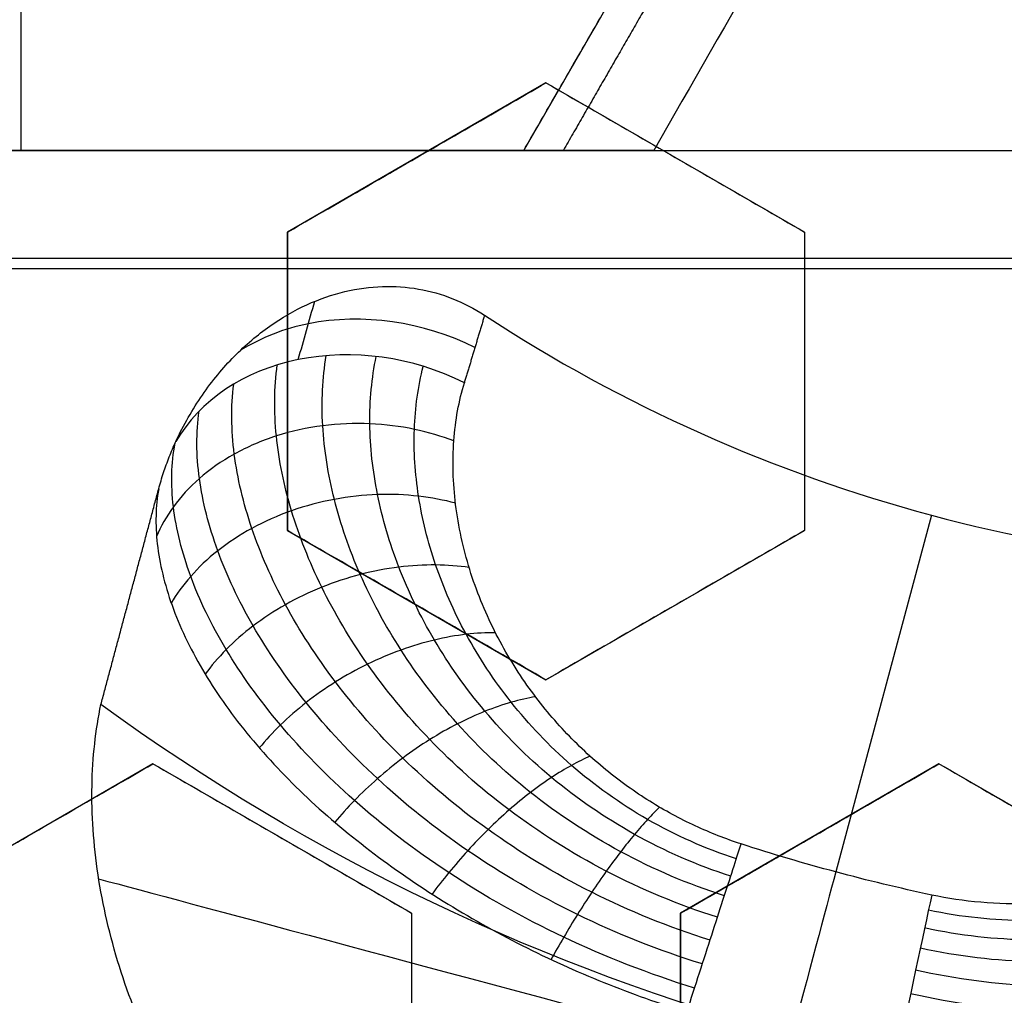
# Model space of a CAD drawing. Header units: centimetres. Extents: x -10 to 8.9, y -34.1 to -8.
# Tile 300 of 656: x -6.6719 to -6.5804, y -33.3884 to -33.2979. Entities that reach past the tile are written whole.
import ezdxf

# ---------------------------------------------------------------- set-up
doc = ezdxf.new("R2010")
doc.units = ezdxf.units.CM
doc.layers.add('Default', color=7, linetype='Continuous', true_color=0x000000)

msp = doc.modelspace()

# ---------------------------------------------------------------- linework, layer by layer
at = {"layer": 'Default'}
for p, q in [((-6.67176120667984, -33.2175, -1.065), (-6.67176120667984, -33.31, -1.065)), ((-6.6250555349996, -33.3100000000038, -1.0759003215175), (-6.603900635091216, -33.27335863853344, -1.0759003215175)), ((-6.622999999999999, -33.30372689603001, 0.3023989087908), (-6.646999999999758, -33.31758330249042, 0.3023989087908)), ((-6.599, -33.31758330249, 0.30724624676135), (-6.62299999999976, -33.30372689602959, 0.30724624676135)), ((-6.960094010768, -33.31, -1.236260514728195), (-6.139905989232, -33.31, -1.236260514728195)), ((-6.634999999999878, -33.31065509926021, 0.275828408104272), (-6.634999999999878, -33.31065509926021, 0.3290372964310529)), ((-6.61099999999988, -33.31065509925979, 0.2807792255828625), (-6.61099999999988, -33.31065509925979, 0.3339881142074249)), ((-6.647, -33.31758330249, 0.2937037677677), (-6.647, -33.34529611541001, 0.2937037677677)), ((-6.599, -33.31758330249, 0.3023989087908), (-6.599, -33.34529611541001, 0.3023989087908)), ((-6.647, -33.33143970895, 0.2671809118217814), (-6.647, -33.33143970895, 0.320389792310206)), ((-6.599, -33.33143970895, 0.2758284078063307), (-6.599, -33.33143970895, 0.3290372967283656)), ((-6.587208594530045, -33.34386436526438, 0.1624999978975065), (-6.596083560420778, -33.37698618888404, 0.2114715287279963)), ((-6.646999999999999, -33.34529611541, 0.2898143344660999), (-6.62300000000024, -33.35915252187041, 0.2898143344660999)), ((-6.623000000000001, -33.35915252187, 0.2937037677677), (-6.599000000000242, -33.34529611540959, 0.2937037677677)), ((-6.63500000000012, -33.35222431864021, 0.2633086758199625), (-6.63500000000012, -33.35222431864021, 0.316517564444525)), ((-6.611000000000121, -33.35222431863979, 0.26718090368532), (-6.611000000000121, -33.35222431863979, 0.3203898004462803)), ((-6.6595, -33.36694675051, 0.2760389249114), (-6.683499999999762, -33.38080315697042, 0.2760389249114)), ((-6.635500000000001, -33.38080315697, 0.28072771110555), (-6.659499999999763, -33.36694675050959, 0.28072771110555)), ((-6.586499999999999, -33.36694675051, 0.2877418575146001), (-6.610499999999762, -33.38080315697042, 0.2877418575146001)), ((-6.562500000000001, -33.38080315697, 0.28950257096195), (-6.586499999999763, -33.36694675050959, 0.28950257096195)), ((-6.67149999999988, -33.37387495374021, 0.2494629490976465), (-6.67149999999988, -33.37387495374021, 0.3026718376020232)), ((-6.647499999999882, -33.37387495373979, 0.2542094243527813), (-6.647499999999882, -33.37387495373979, 0.3074183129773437)), ((-6.598499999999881, -33.37387495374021, 0.2612335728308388), (-6.598499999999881, -33.37387495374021, 0.3144424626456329)), ((-6.6355, -33.38080315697, 0.2760389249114), (-6.6355, -33.40851596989, 0.2760389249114)), ((-6.610500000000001, -33.38080315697, 0.2793142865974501), (-6.610500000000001, -33.40851596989, 0.2793142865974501))]:
    msp.add_line(p, q, dxfattribs=at)
for centre, radius, start, end in [((-6.550000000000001, -33.20500000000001, -0.5848749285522), 0.7584500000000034, 266.2822684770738, 72.04110918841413), ((-6.550000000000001, -33.20500000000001, 0.45), 0.6000000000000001, 90, 270), ((-6.550000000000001, -33.20500000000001, 0.17875), 0.6075000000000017, 180, 0), ((-6.550000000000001, -33.20500000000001, -1.230490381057), 0.6075000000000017, 180, 0), ((-6.550000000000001, -33.20500000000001, 0.1782088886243), 0.55, 180, 0), ((-6.550000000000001, -33.20500000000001, 0.195), 0.55, 180, 0)]:
    msp.add_arc(centre, radius, start, end, dxfattribs=at)
at = {"layer": 'Default', "extrusion": (0, 0, -1)}
for centre, radius, start, end in [((6.550000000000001, -33.20500000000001, -0.35), 0.6000000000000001, 270, 90), ((6.550000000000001, -33.20500000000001, -0.4), 0.6000000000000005, 270, 90), ((6.550000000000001, -33.20500000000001, -0.1625), 0.6075000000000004, 180, 0), ((6.550000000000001, -33.20500000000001, -0.195), 0.6075000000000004, 180, 0), ((6.550000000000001, -33.20500000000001, 1.220980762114), 0.6075, 180, 0), ((6.550000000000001, -33.20500000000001, 1.24), 0.6075000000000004, 180, 0), ((6.550000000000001, -33.20500000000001, -0.18660444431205), 0.5500000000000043, 180, 0), ((6.55000000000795, -33.20500000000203, -0.1625), 0.1937629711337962, 263.8385486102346, 306.1614513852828), ((6.549999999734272, -33.20499999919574, -0.2114715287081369), 0.1780532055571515, 282.0520160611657, 287.9480649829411)]:
    msp.add_arc(centre, radius, start, end, dxfattribs=at)
at = {"layer": 'Default', "extrusion": (1.379857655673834e-06, 1.228458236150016e-16, -0.9999999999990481)}
msp.add_arc((6.549999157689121, -33.20500000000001, 0.534870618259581), 0.7584484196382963, 180, 287.9998757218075, dxfattribs=at)
at = {"layer": 'Default', "extrusion": (0, -1, 0)}
for centre, radius, start, end in [((-6.550000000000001, -0.1450000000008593, 33.31), 1.184430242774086, 249.7426523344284, 290.2573476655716), ((-6.550000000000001, -0.145, 33.31), 1.184430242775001, 249.7426523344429, 290.2573476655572), ((-6.550000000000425, -0.1449999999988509, 33.32), 1.194430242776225, 249.7426523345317, 290.2573476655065), ((-6.549999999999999, -0.1449999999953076, 33.32096638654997), 1.194383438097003, 249.7426523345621, 290.2573476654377)]:
    msp.add_arc(centre, radius, start, end, dxfattribs=at)
at = {"layer": 'Default', "extrusion": (0, 1, 0)}
msp.add_arc((6.549999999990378, -2.30999998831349, -33.31), 1.214999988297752, 87.02824265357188, 92.97175734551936, dxfattribs=at)
at = {"layer": 'Default', "extrusion": (1.790638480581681e-07, -3.210057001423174e-06, 0.9999999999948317)}
msp.add_arc((-6.549999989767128, -33.20500018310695, 0.1626058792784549), 0.143762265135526, 236.8070786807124, 273.192772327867, dxfattribs=at)
at = {"layer": 'Default', "extrusion": (-0.1531630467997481, -0.571612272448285, 0.8061020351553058)}
msp.add_arc((2.217272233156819, -27.25440010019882, 20.20651816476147), 0.01999999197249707, 75.75365688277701, 167.8056694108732, dxfattribs=at)
at = {"layer": 'Default', "extrusion": (0.9659258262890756, -0.2588190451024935, 0)}
msp.add_arc((-33.96326805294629, 0.2, 2.267272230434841), 0.02, 35.00000000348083, 89.99999998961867, dxfattribs=at)
at = {"layer": 'Default', "extrusion": (0.258819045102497, 0.9659258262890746, 0)}
msp.add_arc((-2.257272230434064, 0.16, -33.9652286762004), 0.06000000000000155, 21.1372301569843, 90, dxfattribs=at)
at = {"layer": 'Default', "extrusion": (0.9779639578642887, -0.2087737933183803, 1.848972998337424e-05)}
msp.add_arc((-34.03519781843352, 0.1999902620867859, 0.526669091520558), 0.01999999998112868, 34.99999996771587, 90.00000000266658, dxfattribs=at)
at = {"layer": 'Default'}
for points, degree in [([(-5.802878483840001, -33.37034595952, -0.8200002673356), (-5.797609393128, -33.35006248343, -0.8200002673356), (-5.788748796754, -33.30907971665, -0.8199998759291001), (-5.780540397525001, -33.24636207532, -0.8200000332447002), (-5.777589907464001, -33.18277300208, -0.8199999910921), (-5.779858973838, -33.11864828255, -0.8200000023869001), (-5.787447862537, -33.05453951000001, -0.8199999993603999), (-5.800266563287, -32.99143194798, -0.8200000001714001), (-5.818203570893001, -32.92965347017, -0.8199999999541), (-5.841192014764, -32.86947862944, -0.8200000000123), (-5.869027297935, -32.81144395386, -0.8199999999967), (-5.901595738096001, -32.75581332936, -0.8200000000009), (-5.938499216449, -32.70322512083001, -0.8199999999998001), (-5.979707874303, -32.65370809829, -0.8200000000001), (-6.025110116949, -32.60746038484, -0.82), (-6.074537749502, -32.56462435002, -0.82), (-6.127655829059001, -32.5257214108, -0.82), (-6.183698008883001, -32.49134705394, -0.82), (-6.242318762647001, -32.46168134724, -0.82), (-6.303203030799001, -32.43688780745, -0.82), (-6.365872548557, -32.41716482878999, -0.82), (-6.429851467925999, -32.40263767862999, -0.82), (-6.495110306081, -32.39332528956, -0.82), (-6.561443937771, -32.38940486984, -0.82), (-6.628260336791, -32.39089598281, -0.82), (-6.672731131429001, -32.39550066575, -0.82), (-6.694977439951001, -32.39873070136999, -0.82)], 3), ([(-7.269642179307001, -32.81358746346, -0.82), (-7.279487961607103, -32.83327103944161, -0.8199999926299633), (-7.297511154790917, -32.87327300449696, -0.819999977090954), (-7.319640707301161, -32.93527934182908, -0.8199999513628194), (-7.336712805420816, -32.99891850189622, -0.8199999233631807), (-7.348607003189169, -33.06377393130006, -0.8199998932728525), (-7.355221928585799, -33.12938643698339, -0.8199998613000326), (-7.356527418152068, -33.19493271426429, -0.819999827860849), (-7.352600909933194, -33.2597045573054, -0.8199997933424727), (-7.343474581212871, -33.32349793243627, -0.819999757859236), (-7.329190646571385, -33.38652092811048, -0.8199997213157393), (-7.309617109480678, -33.44876686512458, -0.8199996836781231), (-7.284964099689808, -33.50924977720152, -0.8199996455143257), (-7.255558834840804, -33.56725719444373, -0.8199996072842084), (-7.221786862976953, -33.62225640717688, -0.819999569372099), (-7.183730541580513, -33.67428672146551, -0.8199995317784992), (-7.141344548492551, -33.7232884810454, -0.8199994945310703), (-7.09557043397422, -33.76828168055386, -0.8199994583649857), (-7.046466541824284, -33.80917938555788, -0.8199994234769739), (-6.994690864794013, -33.84552716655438, -0.8199993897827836), (-6.940255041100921, -33.87747145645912, -0.8199993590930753), (-6.883228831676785, -33.90493912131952, -0.8199993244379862), (-6.824213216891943, -33.9276263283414, -0.8199993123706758), (-6.76349442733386, -33.94542969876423, -0.8199992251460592), (-6.701581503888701, -33.95819754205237, -0.8199994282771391), (-6.659745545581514, -33.96331301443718, -0.819998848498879), (-6.638679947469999, -33.96504137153, -0.8199988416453)], 3), ([(-6.784376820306, -33.92632328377, -0.6348712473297), (-6.764656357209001, -33.93273073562, -0.6344490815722), (-6.724689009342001, -33.94393729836, -0.633599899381), (-6.663491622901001, -33.95576836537, -0.6322885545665), (-6.601787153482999, -33.96253013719, -0.6309937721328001), (-6.539536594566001, -33.96422791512, -0.6297057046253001), (-6.477460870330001, -33.96082753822, -0.6284103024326), (-6.415679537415, -33.95232918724, -0.6270910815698), (-6.35486998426, -33.93879804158, -0.6257683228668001), (-6.295545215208, -33.9203893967, -0.6244478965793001), (-6.237984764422, -33.8972257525, -0.623144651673), (-6.182427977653, -33.86939923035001, -0.6218537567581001), (-6.129272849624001, -33.83707727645, -0.6205564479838), (-6.079027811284, -33.80058233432, -0.6192530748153), (-6.031826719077, -33.76000954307, -0.6179600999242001), (-5.988101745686, -33.71569057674, -0.6166713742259), (-5.948216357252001, -33.66802508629, -0.6153674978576), (-5.912278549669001, -33.61713143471, -0.6140446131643), (-5.880633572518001, -33.56345166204, -0.6127228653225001), (-5.853541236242, -33.50744909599, -0.6114034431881), (-5.831165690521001, -33.449566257, -0.6101072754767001), (-5.813524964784, -33.38977936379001, -0.6088150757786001), (-5.800887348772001, -33.32893727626, -0.6075112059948), (-5.793258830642, -33.26727865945, -0.6062112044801), (-5.791549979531, -33.22577288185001, -0.6053463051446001), (-5.791549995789, -33.20499985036, -0.6049143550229)], 3), ([(-6.625055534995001, -33.31, -1.065), (-6.614478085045, -33.29167931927, -1.065), (-6.603900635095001, -33.27335863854, -1.065)], 2), ([(-6.625055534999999, -33.31000000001, -1.086800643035), (-6.618006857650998, -33.29779133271, -1.086418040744), (-6.610954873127, -33.28557693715, -1.086096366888), (-6.603900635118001, -33.27335863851, -1.085835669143)], 3), ([(-6.592007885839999, -33.27335863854, -1.095726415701), (-6.599004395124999, -33.28557668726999, -1.095968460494), (-6.605998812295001, -33.29779108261, -1.096270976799), (-6.612990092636, -33.31, -1.096633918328)], 3), ([(-6.647, -33.31758330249, 0.2710951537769), (-6.644095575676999, -33.31590643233, 0.2722475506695), (-6.638445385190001, -33.31264429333, 0.2744803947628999), (-6.630454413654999, -33.30803070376, 0.277609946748), (-6.625432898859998, -33.30513153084, 0.2795562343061), (-6.622999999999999, -33.30372689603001, 0.2804937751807)], 3), ([(-6.647, -33.31758330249, 0.3243040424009), (-6.644103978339, -33.31591128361, 0.3254531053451), (-6.638464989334, -33.31265561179, 0.3276815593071), (-6.630472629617, -33.30804122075, 0.3308117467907), (-6.625440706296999, -33.30513603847, 0.3327621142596), (-6.622999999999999, -33.30372689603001, 0.3337026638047)], 3), ([(-6.622999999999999, -33.30372689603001, 0.3337026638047), (-6.622999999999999, -33.30372689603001, 0.3070982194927), (-6.622999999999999, -33.30372689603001, 0.2804937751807)], 2), ([(-6.622999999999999, -33.30372689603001, 0.2804937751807), (-6.620335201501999, -33.30526541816, 0.2806201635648), (-6.615004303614, -33.30834321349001, 0.2807898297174), (-6.606995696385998, -33.31296698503, 0.2807898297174), (-6.601664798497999, -33.31604478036, 0.2806201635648), (-6.598999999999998, -33.31758330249, 0.2804937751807)], 3), ([(-6.622999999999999, -33.30372689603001, 0.3337026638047), (-6.620335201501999, -33.30526541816, 0.3338290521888), (-6.615004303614, -33.30834321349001, 0.333998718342), (-6.606995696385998, -33.31296698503, 0.333998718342), (-6.601664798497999, -33.31604478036, 0.3338290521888), (-6.598999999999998, -33.31758330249, 0.3337026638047)], 3), ([(-6.625055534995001, -33.31, -1.065), (-6.6679048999, -33.31, -1.065), (-6.710754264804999, -33.31, -1.065)], 2), ([(-6.612990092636, -33.31, -1.096633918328), (-6.613986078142, -33.31, -1.096685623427), (-6.615900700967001, -33.31, -1.09656738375), (-6.618592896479, -33.31, -1.095805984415), (-6.620933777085, -33.31, -1.094525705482), (-6.622769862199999, -33.31, -1.092885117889), (-6.624094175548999, -33.31, -1.090981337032), (-6.624879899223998, -33.31, -1.088928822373), (-6.625055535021, -33.31000000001, -1.087520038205), (-6.625055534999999, -33.31000000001, -1.086800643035)], 3), ([(-6.625055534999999, -33.31000000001, -1.086800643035), (-6.6250555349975, -33.310000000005, -1.0759003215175), (-6.625055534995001, -33.31, -1.065)], 2), ([(-6.647, -33.31758330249, 0.2710951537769), (-6.647, -33.31758330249, 0.2976995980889), (-6.647, -33.31758330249, 0.3243040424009)], 2), ([(-6.647, -33.34529611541, 0.2631034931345), (-6.647, -33.34191054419, 0.2641170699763), (-6.647, -33.33534384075, 0.2660591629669), (-6.647, -33.3261517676, 0.2687079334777), (-6.647, -33.32037580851, 0.2703251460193), (-6.647, -33.31758330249, 0.2710951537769)], 3), ([(-6.647, -33.34529611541, 0.3163123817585), (-6.647, -33.3419125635, 0.3173253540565), (-6.647, -33.33534841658, 0.3192667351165), (-6.647, -33.32614341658, 0.3219192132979), (-6.647, -33.32037215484, 0.3235350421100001), (-6.647, -33.31758330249, 0.3243040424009)], 3), ([(-6.598999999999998, -33.31758330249, 0.3337026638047), (-6.598999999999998, -33.31758330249, 0.3070982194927), (-6.598999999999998, -33.31758330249, 0.2804937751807)], 2), ([(-6.598999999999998, -33.31758330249, 0.2804937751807), (-6.598999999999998, -33.32040158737, 0.2795532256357), (-6.598999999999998, -33.32621195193, 0.2776028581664), (-6.598999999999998, -33.335440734, 0.2744726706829), (-6.598999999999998, -33.34195207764, 0.2722442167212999), (-6.598999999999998, -33.34529611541, 0.2710951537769)], 3), ([(-6.598999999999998, -33.31758330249, 0.3337026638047), (-6.598999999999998, -33.32039257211, 0.3327651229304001), (-6.598999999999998, -33.32619091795, 0.3308188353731), (-6.598999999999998, -33.33541809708, 0.3276892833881), (-6.598999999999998, -33.34194237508, 0.3254564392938), (-6.598999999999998, -33.34529611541, 0.3243040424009)], 3), ([(-6.657382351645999, -33.33704074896, 0.1625000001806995), (-6.656654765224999, -33.33547150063, 0.1625000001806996), (-6.655000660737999, -33.3326000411, 0.1624999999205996), (-6.652004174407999, -33.32898859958, 0.1625000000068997), (-6.648682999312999, -33.32618521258, 0.1625000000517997), (-6.645215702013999, -33.32420122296, 0.1624999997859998), (-6.641669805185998, -33.32298571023, 0.1625000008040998), (-6.638175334, -33.32252347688, 0.1624999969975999), (-6.634816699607, -33.32276148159, 0.1625000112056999), (-6.631625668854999, -33.32366266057, 0.1624999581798), (-6.629653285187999, -33.32468477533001, 0.1625000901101), (-6.628704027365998, -33.32530556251, 0.1625000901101)], 3), ([(-6.646008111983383, -33.32942551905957, 0.1700611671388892), (-6.645497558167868, -33.32762185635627, 0.1675405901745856), (-6.644987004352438, -33.32581819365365, 0.1650200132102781), (-6.644476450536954, -33.3240145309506, 0.1624994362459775)], 3), ([(-6.628704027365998, -33.32530556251, 0.1625000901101), (-6.629643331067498, -33.328437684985, 0.1669858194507), (-6.630582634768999, -33.33156980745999, 0.1714715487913)], 2), ([(-6.606426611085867, -33.37920037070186, 0.2164846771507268), (-6.609801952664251, -33.37813217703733, 0.2165011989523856), (-6.616273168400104, -33.37534411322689, 0.215734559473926), (-6.624717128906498, -33.36974367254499, 0.212589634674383), (-6.631466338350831, -33.36331815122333, 0.2079025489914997), (-6.636708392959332, -33.35640447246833, 0.2020270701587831), (-6.640479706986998, -33.34936933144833, 0.1953017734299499), (-6.642874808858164, -33.34237522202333, 0.1878553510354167), (-6.64396758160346, -33.33550818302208, 0.1797009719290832), (-6.643764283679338, -33.33113968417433, 0.1738302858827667), (-6.643413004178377, -33.32905680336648, 0.1708157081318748)], 3), ([(-6.607072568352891, -33.38119457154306, 0.217743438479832), (-6.610680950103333, -33.38006243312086, 0.2177616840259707), (-6.617613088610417, -33.37714790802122, 0.2169580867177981), (-6.626712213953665, -33.37136784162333, 0.21365402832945), (-6.634050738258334, -33.36477955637, 0.2087209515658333), (-6.639824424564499, -33.35771679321, 0.2025237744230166), (-6.644063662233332, -33.35054776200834, 0.1954120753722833), (-6.646860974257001, -33.34343349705, 0.1875141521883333), (-6.64828898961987, -33.33646005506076, 0.1788359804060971), (-6.648249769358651, -33.33203182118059, 0.1725642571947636), (-6.647960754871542, -33.3299233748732, 0.1693371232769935)], 3), ([(-6.60583699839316, -33.37738011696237, 0.2149915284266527), (-6.608974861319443, -33.37637860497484, 0.2150041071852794), (-6.614979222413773, -33.37373073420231, 0.2142610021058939), (-6.622757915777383, -33.36835322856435, 0.2112311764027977), (-6.628907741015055, -33.36215418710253, 0.206729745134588), (-6.633602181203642, -33.35547512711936, 0.2011061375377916), (-6.636884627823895, -33.34867870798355, 0.194693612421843), (-6.638850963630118, -33.34193215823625, 0.1876297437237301), (-6.639576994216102, -33.33532291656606, 0.1799401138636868), (-6.639188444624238, -33.33113294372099, 0.1744480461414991), (-6.638765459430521, -33.32913830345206, 0.1716409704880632)], 3), ([(-6.605314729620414, -33.37576776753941, 0.2133041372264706), (-6.608216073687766, -33.37483439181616, 0.2133110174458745), (-6.61375893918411, -33.37233887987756, 0.212580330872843), (-6.620885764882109, -33.3672256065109, 0.2096281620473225), (-6.626458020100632, -33.36131251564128, 0.2052598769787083), (-6.630630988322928, -33.35494435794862, 0.199825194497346), (-6.633455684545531, -33.34847516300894, 0.1936552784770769), (-6.635027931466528, -33.3420776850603, 0.186901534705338), (-6.635425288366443, -33.33583975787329, 0.1796029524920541), (-6.634878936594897, -33.33191229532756, 0.1744449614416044), (-6.634398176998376, -33.33004896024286, 0.1718250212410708)], 3), ([(-6.607761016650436, -33.38331995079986, 0.2187369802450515), (-6.611592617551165, -33.3821277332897, 0.2187544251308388), (-6.618968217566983, -33.37910096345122, 0.2178992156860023), (-6.6286880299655, -33.37318241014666, 0.2143895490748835), (-6.636572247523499, -33.36649189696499, 0.2091494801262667), (-6.642817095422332, -33.35936294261, 0.2025646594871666), (-6.647448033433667, -33.352163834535, 0.1950042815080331), (-6.6505556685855, -33.34505833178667, 0.1866082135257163), (-6.652212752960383, -33.33813457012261, 0.1773848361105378), (-6.652263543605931, -33.33377103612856, 0.1707285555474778), (-6.652001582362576, -33.33170301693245, 0.1673073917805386)], 3), ([(-6.608476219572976, -33.38552792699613, 0.2194462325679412), (-6.61251625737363, -33.38428040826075, 0.2194602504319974), (-6.620307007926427, -33.38115512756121, 0.218538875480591), (-6.630590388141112, -33.37513353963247, 0.2147796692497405), (-6.638946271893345, -33.36839172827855, 0.2091792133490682), (-6.645563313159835, -33.36126600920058, 0.2021564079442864), (-6.650464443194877, -33.35412299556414, 0.1941112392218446), (-6.653740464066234, -33.34713208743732, 0.1852091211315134), (-6.655467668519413, -33.34038364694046, 0.1754727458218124), (-6.655500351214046, -33.33618259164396, 0.1684940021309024), (-6.655214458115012, -33.33420589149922, 0.1649221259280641)], 3), ([(-6.658968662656, -33.34141878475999, 0.1625000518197), (-6.658833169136, -33.34091305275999, 0.1625000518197), (-6.658534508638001, -33.33991444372, 0.1624999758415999), (-6.658002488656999, -33.33844749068, 0.1625000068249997), (-6.657597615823, -33.33750467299, 0.1625000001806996), (-6.657382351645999, -33.33704074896, 0.1625000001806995)], 3), ([(-6.664332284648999, -33.36143598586, 0.1625), (-6.6616504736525, -33.35142738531, 0.16250002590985), (-6.658968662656, -33.34141878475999, 0.1625000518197)], 2), ([(-6.658968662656, -33.34141878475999, 0.1625000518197), (-6.659260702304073, -33.34303154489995, 0.1657450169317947), (-6.659346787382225, -33.34643079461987, 0.1722333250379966), (-6.657980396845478, -33.35219343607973, 0.1817676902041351), (-6.655131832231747, -33.35819025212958, 0.1906260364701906), (-6.650965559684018, -33.36414981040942, 0.1985161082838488), (-6.645667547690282, -33.36983720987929, 0.2052673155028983), (-6.639482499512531, -33.37507369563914, 0.2107574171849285), (-6.632629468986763, -33.37978576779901, 0.2149705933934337), (-6.62527083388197, -33.3839199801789, 0.2179274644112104), (-6.617633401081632, -33.38737740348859, 0.2196404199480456), (-6.612482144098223, -33.3891942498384, 0.2199999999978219), (-6.609916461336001, -33.38997424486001, 0.22)], 3), ([(-6.647, -33.34529611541, 0.3163123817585), (-6.647, -33.34529611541, 0.2897079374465), (-6.647, -33.34529611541, 0.2631034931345)], 2), ([(-6.622999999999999, -33.35915252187, 0.2631034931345), (-6.625665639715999, -33.35761351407, 0.2631945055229), (-6.630997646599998, -33.35453507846, 0.2633162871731), (-6.6390023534, -33.34991355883, 0.2633162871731), (-6.644334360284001, -33.34683512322, 0.2631945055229), (-6.647, -33.34529611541, 0.2631034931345)], 3), ([(-6.622999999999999, -33.35915252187, 0.3163123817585), (-6.625665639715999, -33.35761351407, 0.3164033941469), (-6.630997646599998, -33.35453507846, 0.3165251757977), (-6.6390023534, -33.34991355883, 0.3165251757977), (-6.644334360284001, -33.34683512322, 0.3164033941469), (-6.647, -33.34529611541, 0.3163123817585)], 3), ([(-6.598999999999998, -33.34529611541, 0.2710951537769), (-6.601415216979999, -33.34669054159, 0.2703261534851), (-6.606413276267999, -33.34957617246, 0.2687103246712), (-6.614385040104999, -33.35417867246, 0.26605784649), (-6.620069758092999, -33.35746074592, 0.2641164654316), (-6.622999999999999, -33.35915252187, 0.2631034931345)], 3), ([(-6.598999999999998, -33.34529611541, 0.3243040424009), (-6.601418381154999, -33.34669236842, 0.3235340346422), (-6.606420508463, -33.34958034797, 0.3219168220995), (-6.614381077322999, -33.35417638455, 0.3192680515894), (-6.620068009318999, -33.35745973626, 0.3173259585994), (-6.622999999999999, -33.35915252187, 0.3163123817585)], 3), ([(-6.598999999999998, -33.34529611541, 0.3243040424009), (-6.598999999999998, -33.34529611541, 0.2976995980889), (-6.598999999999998, -33.34529611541, 0.2710951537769)], 2), ([(-6.622999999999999, -33.35915252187, 0.3163123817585), (-6.622999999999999, -33.35915252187, 0.2897079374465), (-6.622999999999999, -33.35915252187, 0.2631034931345)], 2), ([(-6.620174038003, -33.42825604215, 0.22), (-6.622307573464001, -33.42758542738, 0.22), (-6.626561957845, -33.42599600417, 0.2197487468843), (-6.632765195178, -33.42288108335, 0.2185885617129), (-6.638819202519, -33.41896257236, 0.2165773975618), (-6.644662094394, -33.4141695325, 0.2136139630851), (-6.650191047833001, -33.40843313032, 0.2095753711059), (-6.655232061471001, -33.40172632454, 0.2043414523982), (-6.659542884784, -33.39411382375, 0.1978394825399), (-6.662834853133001, -33.38580868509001, 0.1901045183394), (-6.664840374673, -33.37721393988, 0.1813549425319), (-6.665397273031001, -33.36883863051, 0.1719531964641), (-6.664832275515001, -33.36381113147, 0.1656599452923), (-6.664332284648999, -33.36143598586, 0.1625)], 3), ([(-6.6835, -33.38080315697, 0.2448384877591), (-6.680650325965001, -33.3791578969, 0.2459426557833), (-6.675073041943, -33.37593785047, 0.2480956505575), (-6.667080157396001, -33.37132315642, 0.2511567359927), (-6.661986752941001, -33.36838247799, 0.2530906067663), (-6.6595, -33.36694675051, 0.2540304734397)], 3), ([(-6.6835, -33.38080315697, 0.2980473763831), (-6.680654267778, -33.3791601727, 0.2991500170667), (-6.675082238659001, -33.37594316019, 0.3013009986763), (-6.667088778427, -33.37132813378, 0.304362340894), (-6.661990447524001, -33.36838461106, 0.3062980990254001), (-6.6595, -33.36694675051, 0.3072393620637)], 3), ([(-6.6595, -33.36694675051, 0.3072393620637), (-6.6595, -33.36694675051, 0.2806349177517), (-6.6595, -33.36694675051, 0.2540304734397)], 2), ([(-6.6595, -33.36694675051, 0.2540304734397), (-6.656834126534, -33.36848589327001, 0.2541098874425), (-6.651501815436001, -33.37156450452, 0.2542160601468), (-6.643498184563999, -33.37618540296, 0.2542160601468), (-6.638165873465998, -33.37926401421, 0.2541098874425), (-6.6355, -33.38080315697, 0.2540304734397)], 3), ([(-6.6595, -33.36694675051, 0.3072393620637), (-6.656834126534, -33.36848589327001, 0.3073187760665), (-6.651501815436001, -33.37156450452, 0.3074249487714), (-6.643498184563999, -33.37618540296, 0.3074249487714), (-6.638165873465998, -33.37926401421, 0.3073187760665), (-6.6355, -33.38080315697, 0.3072393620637)], 3), ([(-6.610499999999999, -33.38080315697, 0.2575135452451), (-6.607634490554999, -33.37914875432, 0.2584223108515), (-6.602036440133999, -33.3759167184, 0.2601698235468), (-6.594088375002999, -33.37132790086, 0.2625688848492), (-6.588990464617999, -33.36838462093, 0.2640514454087), (-6.586499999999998, -33.36694675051, 0.2647612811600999)], 3), ([(-6.610499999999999, -33.38080315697, 0.3107224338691), (-6.607623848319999, -33.37914261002, 0.3116345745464), (-6.602011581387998, -33.3759023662, 0.3133863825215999), (-6.594065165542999, -33.37131450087, 0.3157846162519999), (-6.588980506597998, -33.36837887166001, 0.3172631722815), (-6.586499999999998, -33.36694675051, 0.3179701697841)], 3), ([(-6.586499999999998, -33.36694675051, 0.3179701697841), (-6.586499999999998, -33.36694675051, 0.2913657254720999), (-6.586499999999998, -33.36694675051, 0.2647612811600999)], 2), ([(-6.586499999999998, -33.36694675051, 0.2647612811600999), (-6.583847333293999, -33.36847826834, 0.2644297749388), (-6.578533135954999, -33.37154642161, 0.2637092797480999), (-6.570553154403, -33.37615366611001, 0.2624666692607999), (-6.565189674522, -33.37925027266, 0.2615293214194), (-6.5625, -33.38080315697, 0.2610349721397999)], 3), ([(-6.586499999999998, -33.36694675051, 0.3179701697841), (-6.583843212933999, -33.36848064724, 0.3176381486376), (-6.578523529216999, -33.37155196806, 0.3169167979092), (-6.570542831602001, -33.37615962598, 0.3156738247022), (-6.565185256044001, -33.37925282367, 0.3147373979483), (-6.5625, -33.38080315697, 0.3142438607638)], 3), ([(-6.609916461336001, -33.38997424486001, 0.22), (-6.609522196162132, -33.3887578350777, 0.2199999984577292), (-6.608734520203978, -33.38632377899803, 0.2197540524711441), (-6.607594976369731, -33.38280299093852, 0.2186583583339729), (-6.606540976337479, -33.37954606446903, 0.2168763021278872), (-6.60561037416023, -33.37667300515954, 0.214473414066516), (-6.605094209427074, -33.37508607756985, 0.2125189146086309), (-6.604867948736, -33.37438846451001, 0.211471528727)], 3), ([(-6.59059794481, -33.39515062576, 0.2199999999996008), (-6.587929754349, -33.39577176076, 0.2199999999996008), (-6.582484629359, -33.39679717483, 0.2196235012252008), (-6.574176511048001, -33.39763892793, 0.2178937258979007), (-6.565806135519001, -33.39775141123, 0.2149481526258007), (-6.557542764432, -33.3970829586, 0.2107472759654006), (-6.549573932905, -33.39560213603, 0.2052677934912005), (-6.542148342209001, -33.39330266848, 0.1985304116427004), (-6.535570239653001, -33.39023049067, 0.1906630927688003), (-6.530093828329, -33.38646379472, 0.1817936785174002), (-6.526036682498, -33.38218280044, 0.1722839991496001), (-6.524396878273, -33.37918167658, 0.1657657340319), (-6.523839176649, -33.37762652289, 0.1624998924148)], 3), ([(-6.6355, -33.38080315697, 0.3072393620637), (-6.6355, -33.38080315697, 0.2806349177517), (-6.6355, -33.38080315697, 0.2540304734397)], 2), ([(-6.6355, -33.38080315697, 0.2540304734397), (-6.6355, -33.38367887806, 0.2530892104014), (-6.6355, -33.3895659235, 0.2511534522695), (-6.6355, -33.39879597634, 0.2480921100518), (-6.6355, -33.40523000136, 0.2459411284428), (-6.6355, -33.40851596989, 0.2448384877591)], 3), ([(-6.6355, -33.38080315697, 0.3072393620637), (-6.6355, -33.38367461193, 0.3062994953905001), (-6.6355, -33.38955596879, 0.3043656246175), (-6.6355, -33.39878535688, 0.3013045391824), (-6.6355, -33.40522544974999, 0.2991515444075), (-6.6355, -33.40851596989, 0.2980473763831)], 3), ([(-6.610499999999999, -33.38080315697, 0.2575135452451), (-6.610499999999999, -33.38080315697, 0.2841179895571), (-6.610499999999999, -33.38080315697, 0.3107224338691)], 2), ([(-6.610499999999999, -33.40851596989, 0.2479061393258), (-6.610499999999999, -33.40525447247, 0.2490440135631), (-6.610499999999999, -33.3988530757, 0.2512728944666), (-6.610499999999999, -33.3896191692, 0.2544741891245), (-6.610499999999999, -33.38370170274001, 0.2565159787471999), (-6.610499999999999, -33.38080315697, 0.2575135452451)], 3), ([(-6.610499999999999, -33.40851596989, 0.3011150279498), (-6.610499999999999, -33.40525946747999, 0.3022511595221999), (-6.610499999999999, -33.39886472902, 0.30447773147), (-6.610499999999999, -33.38963031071, 0.3076792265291), (-6.610499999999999, -33.38370647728, 0.3097232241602), (-6.610499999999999, -33.38080315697, 0.3107224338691)], 3)]:
    msp.add_open_spline(points, degree=degree, dxfattribs=at)
for points, knots in [([(-5.978241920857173, -32.65665960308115, -0.8200034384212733), (-5.982065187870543, -32.65267471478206, -0.8198957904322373), (-6.021688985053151, -32.61222557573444, -0.8187925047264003), (-6.1051399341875, -32.54333603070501, -0.81669332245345), (-6.244802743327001, -32.468174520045, -0.81343061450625), (-6.396707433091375, -32.42256752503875, -0.81016786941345), (-6.550005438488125, -32.40791523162, -0.8071806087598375), (-6.70330324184, -32.42256964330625, -0.80419334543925), (-6.8552073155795, -32.46817857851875, -0.80093060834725), (-6.994869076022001, -32.54334249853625, -0.7976678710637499), (-7.1136278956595, -32.64137979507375, -0.7946806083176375), (-7.211663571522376, -32.760139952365, -0.7916933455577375), (-7.286825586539, -32.89980273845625, -0.7884306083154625), (-7.332432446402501, -33.051707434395, -0.7851678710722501), (-7.347084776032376, -33.20500543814, -0.78218060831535), (-7.334328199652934, -33.33845015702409, -0.7795802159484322), (-7.3130589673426, -33.42019238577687, -0.7778563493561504), (-7.303112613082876, -33.4507094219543, -0.7771955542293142)], [9.33287491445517, 9.33287491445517, 9.33287491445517, 9.33287491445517, 9.508229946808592, 11.13105041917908, 12.75387089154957, 14.37669136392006, 15.99951183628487, 17.62233230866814, 19.24515278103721, 20.86797325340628, 22.49079372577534, 24.11361419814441, 25.73643467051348, 27.35925514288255, 28.98207561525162, 30.60489608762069, 31.59721843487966, 31.59721843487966, 31.59721843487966, 31.59721843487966]), ([(-7.106978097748, -33.74388811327, -0.7599999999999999), (-7.092222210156, -33.75913934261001, -0.7595840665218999), (-7.061456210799, -33.78842967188, -0.7587546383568), (-7.011855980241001, -33.8284314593, -0.7574640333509), (-6.959138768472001, -33.86422929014, -0.7561495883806), (-6.903661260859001, -33.8955805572, -0.7548164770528), (-6.845798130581, -33.92227348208, -0.7534746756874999), (-6.785940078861, -33.94412789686, -0.7521330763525), (-6.724491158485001, -33.96099638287, -0.7508004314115), (-6.661867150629, -33.97276520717, -0.7494871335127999), (-6.598488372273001, -33.97935553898, -0.7481967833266), (-6.534783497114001, -33.98072302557, -0.7469575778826), (-6.471175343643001, -33.97685787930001, -0.7456906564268), (-6.408099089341, -33.96778569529, -0.7443887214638), (-6.345979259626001, -33.95356760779, -0.7430648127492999), (-6.285235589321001, -33.93429948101, -0.7417267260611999), (-6.226278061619, -33.91011135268, -0.7403838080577), (-6.169504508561, -33.88116649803, -0.7390450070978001), (-6.115297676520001, -33.84765987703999, -0.7377194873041), (-6.064025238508, -33.80981942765, -0.7364157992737), (-6.01602695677, -33.76789486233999, -0.7351442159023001), (-5.971638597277, -33.72218061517, -0.7339075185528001), (-5.931146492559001, -33.67297253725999, -0.7326198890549), (-5.89482990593, -33.62060801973, -0.7313083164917), (-5.862932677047, -33.56543920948, -0.7299767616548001), (-5.835670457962, -33.50783861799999, -0.7286354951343), (-5.813227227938, -33.44819500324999, -0.7272933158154), (-5.795754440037, -33.38691081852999, -0.7259590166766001), (-5.783370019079, -33.32440000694, -0.7246429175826), (-5.776444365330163, -33.26360356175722, -0.7234004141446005), (-5.775000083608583, -33.22369004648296, -0.7226183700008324), (-5.77500001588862, -33.20499999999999, -0.7222512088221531)], [-30.59397759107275, -30.59397759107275, -30.59397759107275, -30.59397759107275, -29.95660305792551, -29.31922852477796, -28.68185399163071, -28.04447945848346, -27.40710492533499, -26.76973039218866, -26.13235585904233, -25.49498132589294, -24.85760679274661, -24.22023225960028, -23.5828577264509, -22.94548319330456, -22.30810866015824, -21.67073412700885, -21.03335959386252, -20.39598506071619, -19.7586105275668, -19.12123599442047, -18.48386146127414, -17.84648692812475, -17.20911239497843, -16.57173786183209, -15.93436332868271, -15.29698879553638, -14.65961426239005, -14.02223972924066, -13.38486519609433, -12.747490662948, -12.18619863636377, -12.18619863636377, -12.18619863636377, -12.18619863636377]), ([(-6.62960075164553, -33.32829584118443, 0.166782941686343), (-6.634344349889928, -33.32590926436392, 0.1675756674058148), (-6.642697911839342, -33.32471618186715, 0.1668329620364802), (-6.649459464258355, -33.3273881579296, 0.1636468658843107), (-6.651300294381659, -33.32852316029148, 0.1624898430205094)], [5.763844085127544e-06, 5.763844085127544e-06, 5.763844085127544e-06, 5.763844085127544e-06, 0.5, 0.7282364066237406, 0.7282364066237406, 0.7282364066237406, 0.7282364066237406]), ([(-6.604867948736, -33.37438846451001, 0.211471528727), (-6.606294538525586, -33.37392636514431, 0.2114715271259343), (-6.609147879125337, -33.37281100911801, 0.2112660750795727), (-6.613377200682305, -33.37053306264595, 0.2102941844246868), (-6.617492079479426, -33.36760261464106, 0.2085824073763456), (-6.621342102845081, -33.36402573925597, 0.2060714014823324), (-6.624834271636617, -33.35976925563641, 0.2026661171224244), (-6.627903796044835, -33.3547044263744, 0.1981668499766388), (-6.630249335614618, -33.34897663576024, 0.1925583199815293), (-6.631589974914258, -33.34287969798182, 0.1859698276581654), (-6.631743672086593, -33.33684472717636, 0.1787220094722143), (-6.631091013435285, -33.33327185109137, 0.1739119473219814), (-6.630582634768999, -33.33156980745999, 0.1714715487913)], [-0.7044769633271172, -0.7044769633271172, -0.7044769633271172, -0.7044769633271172, -0.6340292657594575, -0.5635815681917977, -0.4931338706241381, -0.4226861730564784, -0.3522384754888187, -0.281790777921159, -0.2113430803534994, -0.1408953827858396, -0.07044768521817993, 0, 0, 0, 0]), ([(-6.631556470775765, -33.33697493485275, 0.1787493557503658), (-6.632685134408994, -33.33654238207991, 0.1790711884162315), (-6.635144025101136, -33.3358033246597, 0.1796079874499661), (-6.639316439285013, -33.3352573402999, 0.1799464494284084), (-6.643745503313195, -33.33542881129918, 0.1796986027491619), (-6.648109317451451, -33.33639080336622, 0.178813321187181), (-6.652064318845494, -33.33809939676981, 0.1773345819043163), (-6.655329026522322, -33.34039749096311, 0.1753963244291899), (-6.657748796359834, -33.34306090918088, 0.1731835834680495), (-6.658785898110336, -33.34492428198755, 0.1716516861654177), (-6.659175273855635, -33.34584645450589, 0.1708966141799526)], [0.0380080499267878, 0.0380080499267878, 0.0380080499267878, 0.0380080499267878, 0.08306770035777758, 0.1281978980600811, 0.1733280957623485, 0.218458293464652, 0.2635884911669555, 0.3087186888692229, 0.3538488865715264, 0.3990569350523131, 0.3990569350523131, 0.3990569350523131, 0.3990569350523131]), ([(-6.609201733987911, -33.38776773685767, 0.2198650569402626), (-6.613431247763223, -33.38647035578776, 0.2198731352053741), (-6.621599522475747, -33.383259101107, 0.2188725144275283), (-6.632370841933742, -33.37716199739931, 0.214827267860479), (-6.64110139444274, -33.37040612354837, 0.2088281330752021), (-6.647966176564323, -33.3633326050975, 0.2013419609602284), (-6.652991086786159, -33.35630348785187, 0.1928116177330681), (-6.656272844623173, -33.3494942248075, 0.1834410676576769), (-6.657893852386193, -33.34301178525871, 0.1733044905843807), (-6.657803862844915, -33.33903962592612, 0.1661322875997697), (-6.657452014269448, -33.33719216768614, 0.1624999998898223)], [0.02606554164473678, 0.02606554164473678, 0.02606554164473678, 0.02606554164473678, 0.1553482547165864, 0.2846309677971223, 0.4139136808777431, 0.5431963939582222, 0.672479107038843, 0.8017618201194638, 0.931044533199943, 1.059297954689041, 1.059297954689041, 1.059297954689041, 1.059297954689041]), ([(-6.6314088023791, -33.34275321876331, 0.1857037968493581), (-6.632472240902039, -33.34246677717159, 0.186124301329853), (-6.634767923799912, -33.34201979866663, 0.1868772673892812), (-6.638608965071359, -33.34185485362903, 0.1876105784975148), (-6.642663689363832, -33.34229095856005, 0.1878335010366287), (-6.646682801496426, -33.34335971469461, 0.1874795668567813), (-6.650401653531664, -33.34501198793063, 0.1865528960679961), (-6.653594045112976, -33.34712406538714, 0.1851308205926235), (-6.656122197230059, -33.34953251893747, 0.1833399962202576), (-6.657328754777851, -33.35121694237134, 0.1820020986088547), (-6.657819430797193, -33.35205588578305, 0.1813189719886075)], [0.03800785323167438, 0.03800785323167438, 0.03800785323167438, 0.03800785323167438, 0.08306770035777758, 0.1281978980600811, 0.1733280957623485, 0.218458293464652, 0.2635884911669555, 0.3087186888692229, 0.3538488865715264, 0.3993045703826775, 0.3993045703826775, 0.3993045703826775, 0.3993045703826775]), ([(-6.630140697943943, -33.34872784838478, 0.192201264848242), (-6.631113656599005, -33.34858239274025, 0.1926964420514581), (-6.633195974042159, -33.34841282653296, 0.1936141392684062), (-6.636636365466, -33.34860416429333, 0.19465772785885), (-6.640252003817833, -33.34929273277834, 0.19526582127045), (-6.643857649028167, -33.35048192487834, 0.19536850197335), (-6.647257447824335, -33.35212090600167, 0.1949463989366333), (-6.650277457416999, -33.35411106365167, 0.1940359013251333), (-6.652798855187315, -33.35632894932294, 0.1927180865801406), (-6.654104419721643, -33.35787006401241, 0.1916420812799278), (-6.654664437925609, -33.35863837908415, 0.191073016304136)], [0.03800765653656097, 0.03800765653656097, 0.03800765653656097, 0.03800765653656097, 0.08306770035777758, 0.1281978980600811, 0.1733280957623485, 0.218458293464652, 0.2635884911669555, 0.3087186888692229, 0.3538488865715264, 0.3992256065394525, 0.3992256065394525, 0.3992256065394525, 0.3992256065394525]), ([(-6.627688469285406, -33.35478148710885, 0.1981573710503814), (-6.628546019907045, -33.35477102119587, 0.1987079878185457), (-6.630367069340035, -33.35486339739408, 0.1997494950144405), (-6.633343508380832, -33.35538785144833, 0.2010354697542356), (-6.636461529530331, -33.356318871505, 0.201957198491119), (-6.639589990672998, -33.35764203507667, 0.2024483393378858), (-6.642590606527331, -33.35930747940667, 0.2024775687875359), (-6.645336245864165, -33.36123554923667, 0.2020537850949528), (-6.647725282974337, -33.36332637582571, 0.2012244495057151), (-6.649042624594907, -33.36476287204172, 0.2004510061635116), (-6.649628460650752, -33.36547582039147, 0.2000244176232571)], [0.03800745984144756, 0.03800745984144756, 0.03800745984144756, 0.03800745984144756, 0.08306770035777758, 0.1281978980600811, 0.1733280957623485, 0.218458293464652, 0.2635884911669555, 0.3087186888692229, 0.3538488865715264, 0.3988039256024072, 0.3988039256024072, 0.3988039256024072, 0.3988039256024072]), ([(-6.539468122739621, -33.35548666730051, 0.171824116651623), (-6.539985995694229, -33.35735284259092, 0.1744609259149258), (-6.541450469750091, -33.36098843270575, 0.1795639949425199), (-6.544889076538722, -33.36615968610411, 0.1868163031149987), (-6.548695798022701, -33.37014763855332, 0.192480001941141), (-6.552277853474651, -33.37302563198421, 0.1966760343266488), (-6.555228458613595, -33.37501763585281, 0.19965368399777), (-6.558480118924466, -33.37682587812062, 0.2024614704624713), (-6.563214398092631, -33.37893452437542, 0.2059262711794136), (-6.56976065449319, -33.38088967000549, 0.2095986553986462), (-6.578350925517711, -33.38179381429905, 0.2125561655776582), (-6.584404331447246, -33.38119631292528, 0.2132965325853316), (-6.587477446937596, -33.38053384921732, 0.2132895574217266)], [0.02595723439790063, 0.02595723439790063, 0.02595723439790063, 0.02595723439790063, 0.1552712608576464, 0.2845852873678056, 0.4138993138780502, 0.4785563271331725, 0.5432133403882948, 0.6078703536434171, 0.6725273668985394, 0.8018413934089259, 0.9311554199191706, 1.060472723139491, 1.060472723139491, 1.060472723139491, 1.060472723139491]), ([(-6.543498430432, -33.35490397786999, 0.1714715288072), (-6.543905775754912, -33.35665010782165, 0.1739377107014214), (-6.545097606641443, -33.36009674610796, 0.1787865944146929), (-6.548242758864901, -33.36522214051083, 0.185998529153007), (-6.552480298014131, -33.36982902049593, 0.1925820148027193), (-6.55738371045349, -33.37360463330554, 0.1981736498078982), (-6.562579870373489, -33.37645278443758, 0.2026687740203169), (-6.567722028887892, -33.37839173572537, 0.2060709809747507), (-6.572850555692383, -33.37956187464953, 0.2085791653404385), (-6.577870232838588, -33.38003617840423, 0.2102805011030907), (-6.582660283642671, -33.37989234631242, 0.2112460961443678), (-6.585702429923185, -33.37944259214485, 0.2114701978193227), (-6.587177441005, -33.37912863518, 0.2114715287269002)], [0, 0, 0, 0, 0.0704610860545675, 0.1409223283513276, 0.2113835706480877, 0.2818448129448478, 0.3523060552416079, 0.4227672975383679, 0.493228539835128, 0.5636897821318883, 0.6341510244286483, 0.7046122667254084, 0.7046122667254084, 0.7046122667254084, 0.7046122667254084]), ([(-6.535228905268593, -33.35687543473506, 0.1716448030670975), (-6.535863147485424, -33.35882714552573, 0.1744696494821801), (-6.537591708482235, -33.36260970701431, 0.1799022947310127), (-6.541498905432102, -33.36793966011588, 0.1875449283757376), (-6.545737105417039, -33.37201669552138, 0.1934684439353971), (-6.54968437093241, -33.37493999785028, 0.1978368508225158), (-6.552917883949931, -33.37695411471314, 0.2009284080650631), (-6.55646952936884, -33.37877278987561, 0.2038378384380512), (-6.561626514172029, -33.38087800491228, 0.2074207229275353), (-6.568724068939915, -33.38279651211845, 0.2112047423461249), (-6.577992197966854, -33.3836073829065, 0.2142387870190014), (-6.584513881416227, -33.38291326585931, 0.2149918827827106), (-6.587831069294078, -33.38219021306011, 0.2149790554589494)], [0.02595723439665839, 0.02595723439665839, 0.02595723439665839, 0.02595723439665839, 0.1552712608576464, 0.2845852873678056, 0.4138993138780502, 0.4785563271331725, 0.5432133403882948, 0.6078703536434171, 0.6725273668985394, 0.8018413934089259, 0.9311554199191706, 1.060472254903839, 1.060472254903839, 1.060472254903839, 1.060472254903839]), ([(-6.531158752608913, -33.35912321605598, 0.1708242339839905), (-6.531900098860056, -33.36111600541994, 0.1738578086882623), (-6.533875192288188, -33.36496030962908, 0.1796645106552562), (-6.538227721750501, -33.37033185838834, 0.1877703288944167), (-6.542880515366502, -33.37440972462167, 0.1940145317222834), (-6.547181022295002, -33.37731481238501, 0.1986022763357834), (-6.550689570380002, -33.37930670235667, 0.2018417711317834), (-6.554532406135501, -33.38109458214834, 0.2048849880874), (-6.560099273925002, -33.38314645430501, 0.2086260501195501), (-6.567735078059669, -33.38497670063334, 0.2125658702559), (-6.577675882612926, -33.38565137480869, 0.2157143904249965), (-6.584668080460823, -33.38484640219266, 0.2164913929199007), (-6.588230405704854, -33.38406071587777, 0.2164744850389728)], [0.02595723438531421, 0.02595723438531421, 0.02595723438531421, 0.02595723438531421, 0.1552712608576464, 0.2845852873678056, 0.4138993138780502, 0.4785563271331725, 0.5432133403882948, 0.6078703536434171, 0.6725273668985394, 0.8018413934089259, 0.9311554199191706, 1.060471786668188, 1.060471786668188, 1.060471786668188, 1.060471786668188]), ([(-6.623967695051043, -33.36072563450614, 0.2033971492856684), (-6.624683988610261, -33.36084349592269, 0.2039880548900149), (-6.626195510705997, -33.36118221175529, 0.2051208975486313), (-6.628646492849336, -33.36201933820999, 0.206592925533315), (-6.631210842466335, -33.36318597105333, 0.207764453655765), (-6.633801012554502, -33.36465752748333, 0.2085761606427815), (-6.636324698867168, -33.36638677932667, 0.2089925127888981), (-6.638694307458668, -33.36830829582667, 0.2090059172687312), (-6.640823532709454, -33.37033382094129, 0.2086390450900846), (-6.642056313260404, -33.37170618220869, 0.208173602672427), (-6.642617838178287, -33.37238142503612, 0.2078980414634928)], [0.03800726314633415, 0.03800726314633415, 0.03800726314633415, 0.03800726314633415, 0.08306770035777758, 0.1281978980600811, 0.1733280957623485, 0.218458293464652, 0.2635884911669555, 0.3087186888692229, 0.3538488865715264, 0.3981369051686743, 0.3981369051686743, 0.3981369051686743, 0.3981369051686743]), ([(-6.527646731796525, -33.36214402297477, 0.16934945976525), (-6.528455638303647, -33.36412800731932, 0.1725971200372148), (-6.530600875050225, -33.3679429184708, 0.1788006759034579), (-6.535296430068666, -33.37324049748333, 0.1874278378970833), (-6.5402915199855, -33.37723764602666, 0.1940507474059), (-6.544895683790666, -33.38006818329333, 0.1989059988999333), (-6.5486464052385, -33.38199948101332, 0.2023296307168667), (-6.552749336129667, -33.38372165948, 0.2055417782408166), (-6.558687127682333, -33.38567888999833, 0.2094858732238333), (-6.566822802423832, -33.38737959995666, 0.2136322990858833), (-6.577410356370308, -33.38788502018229, 0.2169398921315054), (-6.584864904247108, -33.38695920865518, 0.217754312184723), (-6.588668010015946, -33.38611048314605, 0.2177355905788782)], [0.02595723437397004, 0.02595723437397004, 0.02595723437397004, 0.02595723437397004, 0.1552712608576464, 0.2845852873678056, 0.4138993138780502, 0.4785563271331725, 0.5432133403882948, 0.6078703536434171, 0.6725273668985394, 0.8018413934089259, 0.9311554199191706, 1.060471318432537, 1.060471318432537, 1.060471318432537, 1.060471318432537]), ([(-6.618901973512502, -33.36624761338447, 0.2076136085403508), (-6.619450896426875, -33.36648291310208, 0.2082306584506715), (-6.62060521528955, -33.36704607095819, 0.2094243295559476), (-6.622471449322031, -33.36817153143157, 0.2110273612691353), (-6.624428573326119, -33.36956621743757, 0.2123825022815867), (-6.626422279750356, -33.37120055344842, 0.213438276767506), (-6.628394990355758, -33.37303039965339, 0.2141595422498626), (-6.630290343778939, -33.37500034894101, 0.2145304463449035), (-6.632047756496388, -33.37703680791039, 0.2145552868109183), (-6.633106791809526, -33.37840202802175, 0.2143604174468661), (-6.633600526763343, -33.37907251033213, 0.2142178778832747)], [0.03800706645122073, 0.03800706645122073, 0.03800706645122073, 0.03800706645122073, 0.08306770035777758, 0.1281978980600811, 0.1733280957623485, 0.218458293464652, 0.2635884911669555, 0.3087186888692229, 0.3538488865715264, 0.3981589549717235, 0.3981589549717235, 0.3981589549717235, 0.3981589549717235]), ([(-6.525029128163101, -33.36570460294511, 0.1673219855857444), (-6.52584178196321, -33.367639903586, 0.1707653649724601), (-6.52803252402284, -33.37135547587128, 0.1773501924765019), (-6.532901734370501, -33.37649640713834, 0.1865193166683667), (-6.538118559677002, -33.38035750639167, 0.1935602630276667), (-6.542943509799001, -33.38307654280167, 0.1987218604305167), (-6.546881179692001, -33.38492254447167, 0.2023611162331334), (-6.551193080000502, -33.38655686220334, 0.20577445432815), (-6.557439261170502, -33.38839376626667, 0.2099645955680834), (-6.5660131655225, -33.38994010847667, 0.2143690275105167), (-6.57720183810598, -33.39025719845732, 0.2178827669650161), (-6.585100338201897, -33.3892059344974, 0.2187493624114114), (-6.589134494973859, -33.38829554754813, 0.2187314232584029)], [0.02595723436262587, 0.02595723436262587, 0.02595723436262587, 0.02595723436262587, 0.1552712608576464, 0.2845852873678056, 0.4138993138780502, 0.4785563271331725, 0.5432133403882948, 0.6078703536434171, 0.6725273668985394, 0.8018413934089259, 0.9311554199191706, 1.060470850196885, 1.060470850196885, 1.060470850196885, 1.060470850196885]), ([(-6.523490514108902, -33.36947994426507, 0.164937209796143), (-6.52423679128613, -33.37134777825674, 0.1685329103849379), (-6.526332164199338, -33.37493368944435, 0.1754382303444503), (-6.531175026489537, -33.37988784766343, 0.1851165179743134), (-6.536466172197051, -33.38359535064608, 0.1925822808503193), (-6.541408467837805, -33.38619234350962, 0.1980695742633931), (-6.545463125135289, -33.3879463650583, 0.2019442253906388), (-6.549919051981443, -33.38948701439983, 0.2055818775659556), (-6.556394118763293, -33.39119740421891, 0.2100519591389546), (-6.565326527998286, -33.39258433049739, 0.2147594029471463), (-6.577053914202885, -33.39271023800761, 0.2185238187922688), (-6.585368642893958, -33.39153482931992, 0.2194572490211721), (-6.589619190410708, -33.39056593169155, 0.2194428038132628)], [0.02595723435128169, 0.02595723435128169, 0.02595723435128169, 0.02595723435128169, 0.1552712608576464, 0.2845852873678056, 0.4138993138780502, 0.4785563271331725, 0.5432133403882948, 0.6078703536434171, 0.6725273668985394, 0.8018413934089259, 0.9311554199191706, 1.060470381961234, 1.060470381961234, 1.060470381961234, 1.060470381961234]), ([(-6.612447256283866, -33.37097047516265, 0.2104429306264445), (-6.612800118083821, -33.37130887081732, 0.2110730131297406), (-6.613545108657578, -33.37207019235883, 0.2122985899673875), (-6.614762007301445, -33.37345854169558, 0.2139771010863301), (-6.616054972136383, -33.37507505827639, 0.2154447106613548), (-6.617394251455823, -33.37688755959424, 0.2166564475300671), (-6.618747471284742, -33.37885387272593, 0.2175793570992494), (-6.62008158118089, -33.3809243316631, 0.2181945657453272), (-6.621361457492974, -33.38303920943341, 0.2184975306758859), (-6.622162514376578, -33.38444623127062, 0.2185009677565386), (-6.622545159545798, -33.38513857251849, 0.2184573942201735)], [0.03800686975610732, 0.03800686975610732, 0.03800686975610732, 0.03800686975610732, 0.08306770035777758, 0.1281978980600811, 0.1733280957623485, 0.218458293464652, 0.2635884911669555, 0.3087186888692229, 0.3538488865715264, 0.398552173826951, 0.398552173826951, 0.398552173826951, 0.398552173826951]), ([(-6.523037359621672, -33.37318108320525, 0.1624999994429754), (-6.523661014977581, -33.37497162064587, 0.1661614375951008), (-6.525539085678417, -33.37842520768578, 0.1732651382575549), (-6.530160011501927, -33.38320362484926, 0.1833441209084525), (-6.535379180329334, -33.38677693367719, 0.1912031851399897), (-6.540331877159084, -33.38926716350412, 0.1970100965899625), (-6.544429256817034, -33.39094018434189, 0.2011234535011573), (-6.548959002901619, -33.39239744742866, 0.2049946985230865), (-6.555575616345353, -33.39399436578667, 0.2097635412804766), (-6.564776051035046, -33.39523643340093, 0.2148062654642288), (-6.576967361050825, -33.39518447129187, 0.2188584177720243), (-6.585662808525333, -33.39389204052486, 0.2198718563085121), (-6.590110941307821, -33.39286938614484, 0.2198635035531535)], [0.02681516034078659, 0.02681516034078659, 0.02681516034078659, 0.02681516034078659, 0.1552712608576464, 0.2845852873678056, 0.4138993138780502, 0.4785563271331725, 0.5432133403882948, 0.6078703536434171, 0.6725273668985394, 0.8018413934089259, 0.9311554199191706, 1.060469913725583, 1.060469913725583, 1.060469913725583, 1.060469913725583])]:
    msp.add_open_spline(points, degree=3, knots=knots, dxfattribs=at)
msp.add_rational_spline([(-6.600294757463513, -33.27334927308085, -1.093059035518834), (-6.607335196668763, -33.28558047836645, -1.093332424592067), (-6.614365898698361, -33.29779491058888, -1.093666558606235), (-6.621385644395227, -33.30999045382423, -1.094060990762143)], [0.847984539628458, 0.8470882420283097, 0.8461887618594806, 0.845286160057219], degree=3, dxfattribs=at)

doc.saveas('drawing.dxf')
